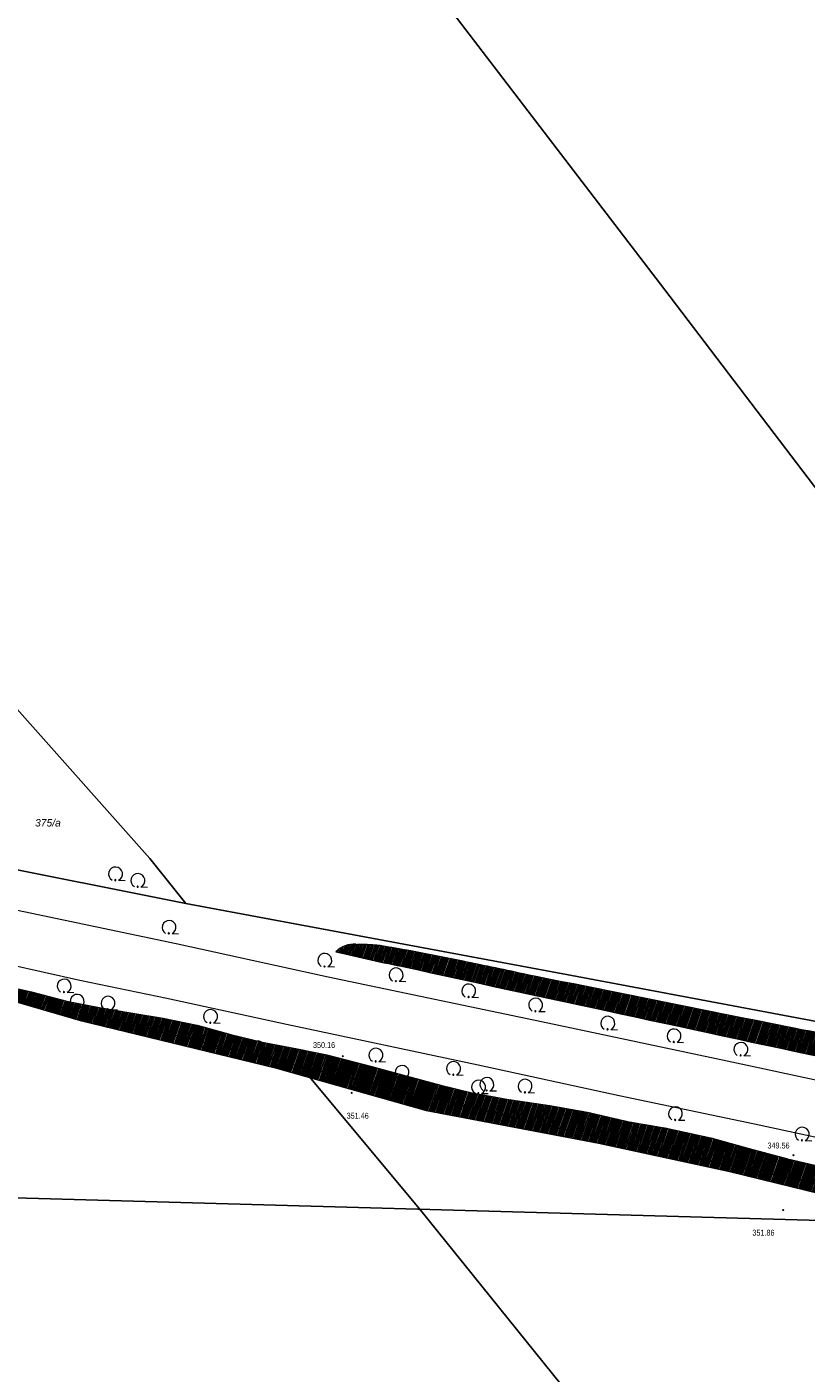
# Model space of a CAD drawing. Header units: metres. Extents: x 345144 to 348639, y 5629211 to 5635235.
# Tile 808 of 1056: x 347205 to 347294, y 5630437 to 5630590. Entities that reach past the tile are written whole.
import ezdxf
from ezdxf.enums import TextEntityAlignment as Align

# ---------------------------------------------------------------- set-up
doc = ezdxf.new("R2010")
doc.units = ezdxf.units.M
doc.header["$MEASUREMENT"] = 0
for name, color, linetype in [('028 Geländeform', 7, 'Continuous'), ('028 Geländeform Ausg.', 7, 'Continuous'), ('081-083 Topographie', 7, 'Continuous'), ('AX Flurstück', 7, 'Continuous'), ('Blatt', 7, 'Continuous'), ('Definitionslinie', 7, 'Continuous'), ('Präsentationsobjekt -Text (punktförmig)', 7, 'Continuous')]:
    doc.layers.add(name, color=color, linetype=linetype)
doc.styles.add('ARIAL', font='arial.ttf', dxfattribs={"height": 1})
doc.styles.add('ARIALIT', font='ariali.ttf', dxfattribs={"height": 1})
pattern_1 = [(250.9552151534, (0, 0), (0.1890527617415, -0.065261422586), [])]

# ---------------------------------------------------------------- blocks, each defined once
blk = doc.blocks.new('alk_043x_nrw')
h = blk.add_hatch(color=7)
edge = h.paths.add_edge_path(flags=0)
edge.add_arc((0, 0), 1, 180, 360, ccw=False)
edge.add_arc((0, 0), 1, 0, 180, ccw=False)
blk = doc.blocks.new('alk_7100_nrwx2')
at = {"true_color": 0x2e2e2e}
h = blk.add_hatch(color=250, dxfattribs=at)
edge = h.paths.add_edge_path(flags=0)
edge.add_arc((0.024073, -0.597267), 0.057254, 180, 360, ccw=False)
edge.add_arc((0.024073, -0.597267), 0.057255, 0, 180, ccw=False)
at = {"color": 250, "lineweight": 5, "true_color": 0x2e2e2e, "flags": 128}
blk.add_lwpolyline([(0.349382, -0.597267), (1, -0.597267)], dxfattribs=at)
at = {"color": 250, "lineweight": 5, "true_color": 0x2e2e2e}
for centre, radius, start, end in [((0.024073, 0.012362), 0.690995, -61.91481688, -118.08518312), ((0.024073, -0.597267), 0.057255, 0, 180), ((0.024073, -0.597267), 0.057254, 180, 0)]:
    blk.add_arc(centre, radius, start, end, dxfattribs=at)

msp = doc.modelspace()

# ---------------------------------------------------------------- hatches: boundary and pattern name
at = {"layer": '028 Geländeform', "true_color": 0xb27500}
h = msp.add_hatch(dxfattribs=at)
h.set_pattern_fill('_USER', color=44, scale=0.2, angle=250.95521515, style=0, pattern_type=0)
h.set_pattern_definition(pattern_1)
edge = h.paths.add_edge_path(flags=0)
edge.add_line((347298.132, 5630474.969), (347297.722, 5630472.322))
edge.add_line((347297.722, 5630472.322), (347297.722, 5630472.322))
edge.add_line((347297.722, 5630472.322), (347296.056125, 5630472.676))
edge.add_line((347296.056125, 5630472.676), (347294.390453, 5630473.031047))
edge.add_line((347294.390453, 5630473.031047), (347292.724781, 5630473.386094))
edge.add_line((347292.724781, 5630473.386094), (347291.059313, 5630473.742188))
edge.add_line((347291.059313, 5630473.742188), (347289.393844, 5630474.098281))
edge.add_line((347289.393844, 5630474.098281), (347287.728578, 5630474.455422))
edge.add_line((347287.728578, 5630474.455422), (347286.063313, 5630474.812562))
edge.add_line((347286.063313, 5630474.812562), (347284.39825, 5630475.17075))
edge.add_line((347284.39825, 5630475.17075), (347282.733188, 5630475.528938))
edge.add_line((347282.733188, 5630475.528938), (347281.068328, 5630475.888172))
edge.add_line((347281.068328, 5630475.888172), (347279.403469, 5630476.247406))
edge.add_line((347279.403469, 5630476.247406), (347277.738813, 5630476.607688))
edge.add_line((347277.738813, 5630476.607688), (347276.074156, 5630476.967969))
edge.add_line((347276.074156, 5630476.967969), (347274.409703, 5630477.329297))
edge.add_line((347274.409703, 5630477.329297), (347272.74525, 5630477.690625))
edge.add_line((347272.74525, 5630477.690625), (347271.081, 5630478.053))
edge.add_line((347271.081, 5630478.053), (347271.081, 5630478.053))
edge.add_line((347271.081, 5630478.053), (347269.651125, 5630478.356125))
edge.add_line((347269.651125, 5630478.356125), (347268.221594, 5630478.660906))
edge.add_line((347268.221594, 5630478.660906), (347266.792063, 5630478.965688))
edge.add_line((347266.792063, 5630478.965688), (347265.362875, 5630479.272125))
edge.add_line((347265.362875, 5630479.272125), (347263.933688, 5630479.578563))
edge.add_line((347263.933688, 5630479.578563), (347262.504844, 5630479.886656))
edge.add_line((347262.504844, 5630479.886656), (347261.076, 5630480.19475))
edge.add_line((347261.076, 5630480.19475), (347259.6475, 5630480.5045))
edge.add_line((347259.6475, 5630480.5045), (347258.219, 5630480.81425))
edge.add_line((347258.219, 5630480.81425), (347256.790844, 5630481.125656))
edge.add_line((347256.790844, 5630481.125656), (347255.362688, 5630481.437063))
edge.add_line((347255.362688, 5630481.437063), (347253.934875, 5630481.750125))
edge.add_line((347253.934875, 5630481.750125), (347252.507063, 5630482.063188))
edge.add_line((347252.507063, 5630482.063188), (347251.079594, 5630482.377906))
edge.add_line((347251.079594, 5630482.377906), (347249.652125, 5630482.692625))
edge.add_line((347249.652125, 5630482.692625), (347248.225, 5630483.009))
edge.add_line((347248.225, 5630483.009), (347248.225, 5630483.009))
edge.add_line((347248.225, 5630483.009), (347247.724, 5630483.109))
edge.add_line((347247.724, 5630483.109), (347247.2235, 5630483.211328))
edge.add_line((347247.2235, 5630483.211328), (347246.723, 5630483.313656))
edge.add_line((347246.723, 5630483.313656), (347246.223, 5630483.418313))
edge.add_line((347246.223, 5630483.418313), (347245.723, 5630483.522969))
edge.add_line((347245.723, 5630483.522969), (347245.2235, 5630483.629953))
edge.add_line((347245.2235, 5630483.629953), (347244.724, 5630483.736938))
edge.add_line((347244.724, 5630483.736938), (347244.225, 5630483.84625))
edge.add_line((347244.225, 5630483.84625), (347243.726, 5630483.955563))
edge.add_line((347243.726, 5630483.955563), (347243.2275, 5630484.067203))
edge.add_line((347243.2275, 5630484.067203), (347242.729, 5630484.178844))
edge.add_line((347242.729, 5630484.178844), (347242.231, 5630484.292813))
edge.add_line((347242.231, 5630484.292813), (347241.733, 5630484.406781))
edge.add_line((347241.733, 5630484.406781), (347241.2355, 5630484.523078))
edge.add_line((347241.2355, 5630484.523078), (347240.738, 5630484.639375))
edge.add_line((347240.738, 5630484.639375), (347240.241, 5630484.758))
edge.add_arc((347242.265, 5630482.843), 2.78636, 84.89124835, 136.58508419, ccw=False)
edge.add_line((347242.513, 5630485.617), (347242.698625, 5630485.623375))
edge.add_line((347242.698625, 5630485.623375), (347242.884094, 5630485.626172))
edge.add_line((347242.884094, 5630485.626172), (347243.069563, 5630485.628969))
edge.add_line((347243.069563, 5630485.628969), (347243.254875, 5630485.628188))
edge.add_line((347243.254875, 5630485.628188), (347243.440188, 5630485.627406))
edge.add_line((347243.440188, 5630485.627406), (347243.625344, 5630485.623047))
edge.add_line((347243.625344, 5630485.623047), (347243.8105, 5630485.618687))
edge.add_line((347243.8105, 5630485.618687), (347243.9955, 5630485.61075))
edge.add_line((347243.9955, 5630485.61075), (347244.1805, 5630485.602813))
edge.add_line((347244.1805, 5630485.602813), (347244.365344, 5630485.591297))
edge.add_line((347244.365344, 5630485.591297), (347244.550187, 5630485.579781))
edge.add_line((347244.550187, 5630485.579781), (347244.734875, 5630485.564688))
edge.add_line((347244.734875, 5630485.564688), (347244.919562, 5630485.549594))
edge.add_line((347244.919562, 5630485.549594), (347245.104094, 5630485.530922))
edge.add_line((347245.104094, 5630485.530922), (347245.288625, 5630485.51225))
edge.add_line((347245.288625, 5630485.51225), (347245.473, 5630485.49))
edge.add_line((347245.473, 5630485.49), (347245.473, 5630485.49))
edge.add_line((347245.473, 5630485.49), (347246.05625, 5630485.389625))
edge.add_line((347246.05625, 5630485.389625), (347246.638984, 5630485.286609))
edge.add_line((347246.638984, 5630485.286609), (347247.221719, 5630485.183594))
edge.add_line((347247.221719, 5630485.183594), (347247.803938, 5630485.077938))
edge.add_line((347247.803938, 5630485.077938), (347248.386156, 5630484.972281))
edge.add_line((347248.386156, 5630484.972281), (347248.967859, 5630484.863984))
edge.add_line((347248.967859, 5630484.863984), (347249.549563, 5630484.755687))
edge.add_line((347249.549563, 5630484.755687), (347250.13075, 5630484.64475))
edge.add_line((347250.13075, 5630484.64475), (347250.711938, 5630484.533813))
edge.add_line((347250.711938, 5630484.533813), (347251.292609, 5630484.420234))
edge.add_line((347251.292609, 5630484.420234), (347251.873281, 5630484.306656))
edge.add_line((347251.873281, 5630484.306656), (347252.453438, 5630484.190437))
edge.add_line((347252.453438, 5630484.190437), (347253.033594, 5630484.074219))
edge.add_line((347253.033594, 5630484.074219), (347253.613234, 5630483.955359))
edge.add_line((347253.613234, 5630483.955359), (347254.192875, 5630483.8365))
edge.add_line((347254.192875, 5630483.8365), (347254.772, 5630483.715))
edge.add_line((347254.772, 5630483.715), (347254.772, 5630483.715))
edge.add_line((347254.772, 5630483.715), (347255.23225, 5630483.6235))
edge.add_line((347255.23225, 5630483.6235), (347255.692266, 5630483.530781))
edge.add_line((347255.692266, 5630483.530781), (347256.152281, 5630483.438063))
edge.add_line((347256.152281, 5630483.438063), (347256.612063, 5630483.344125))
edge.add_line((347256.612063, 5630483.344125), (347257.071844, 5630483.250187))
edge.add_line((347257.071844, 5630483.250187), (347257.531391, 5630483.155031))
edge.add_line((347257.531391, 5630483.155031), (347257.990938, 5630483.059875))
edge.add_line((347257.990938, 5630483.059875), (347258.45025, 5630482.9635))
edge.add_line((347258.45025, 5630482.9635), (347258.909562, 5630482.867125))
edge.add_line((347258.909562, 5630482.867125), (347259.368641, 5630482.769531))
edge.add_line((347259.368641, 5630482.769531), (347259.827719, 5630482.671937))
edge.add_line((347259.827719, 5630482.671937), (347260.286562, 5630482.573125))
edge.add_line((347260.286562, 5630482.573125), (347260.745406, 5630482.474312))
edge.add_line((347260.745406, 5630482.474312), (347261.204016, 5630482.374281))
edge.add_line((347261.204016, 5630482.374281), (347261.662625, 5630482.27425))
edge.add_line((347261.662625, 5630482.27425), (347262.121, 5630482.173))
edge.add_line((347262.121, 5630482.173), (347262.121, 5630482.173))
edge.add_line((347262.121, 5630482.173), (347263.439625, 5630481.91175))
edge.add_line((347263.439625, 5630481.91175), (347264.758094, 5630481.649641))
edge.add_line((347264.758094, 5630481.649641), (347266.076563, 5630481.387531))
edge.add_line((347266.076563, 5630481.387531), (347267.394875, 5630481.124563))
edge.add_line((347267.394875, 5630481.124563), (347268.713188, 5630480.861594))
edge.add_line((347268.713188, 5630480.861594), (347270.031344, 5630480.597766))
edge.add_line((347270.031344, 5630480.597766), (347271.3495, 5630480.333938))
edge.add_line((347271.3495, 5630480.333938), (347272.6675, 5630480.06925))
edge.add_line((347272.6675, 5630480.06925), (347273.9855, 5630479.804563))
edge.add_line((347273.9855, 5630479.804563), (347275.303344, 5630479.539016))
edge.add_line((347275.303344, 5630479.539016), (347276.621187, 5630479.273469))
edge.add_line((347276.621187, 5630479.273469), (347277.938875, 5630479.007063))
edge.add_line((347277.938875, 5630479.007063), (347279.256563, 5630478.740656))
edge.add_line((347279.256563, 5630478.740656), (347280.574094, 5630478.473391))
edge.add_line((347280.574094, 5630478.473391), (347281.891625, 5630478.206125))
edge.add_line((347281.891625, 5630478.206125), (347283.209, 5630477.938))
edge.add_line((347283.209, 5630477.938), (347283.209, 5630477.938))
edge.add_line((347283.209, 5630477.938), (347284.141875, 5630477.753375))
edge.add_line((347284.141875, 5630477.753375), (347285.074703, 5630477.568516))
edge.add_line((347285.074703, 5630477.568516), (347286.007531, 5630477.383656))
edge.add_line((347286.007531, 5630477.383656), (347286.940313, 5630477.198563))
edge.add_line((347286.940313, 5630477.198563), (347287.873094, 5630477.013469))
edge.add_line((347287.873094, 5630477.013469), (347288.805828, 5630476.828141))
edge.add_line((347288.805828, 5630476.828141), (347289.738563, 5630476.642813))
edge.add_line((347289.738563, 5630476.642813), (347290.67125, 5630476.45725))
edge.add_line((347290.67125, 5630476.45725), (347291.603938, 5630476.271688))
edge.add_line((347291.603938, 5630476.271688), (347292.536578, 5630476.085891))
edge.add_line((347292.536578, 5630476.085891), (347293.469219, 5630475.900094))
edge.add_line((347293.469219, 5630475.900094), (347294.401813, 5630475.714063))
edge.add_line((347294.401813, 5630475.714063), (347295.334406, 5630475.528031))
edge.add_line((347295.334406, 5630475.528031), (347296.266953, 5630475.341766))
edge.add_line((347296.266953, 5630475.341766), (347297.1995, 5630475.1555))
edge.add_line((347297.1995, 5630475.1555), (347298.132, 5630474.969))
h = msp.add_hatch(dxfattribs=at)
h.set_pattern_fill('_USER', color=44, scale=0.2, angle=250.95521515, style=0, pattern_type=0)
h.set_pattern_definition(pattern_1)
h.paths.add_polyline_path([(347358.852, 5630442.675), (347331.806, 5630448.062), (347331.806, 5630448.062), (347306.207, 5630454.516), (347306.207, 5630454.516), (347285.179, 5630459.643), (347285.179, 5630459.643), (347270.213, 5630462.895), (347270.213, 5630462.895), (347250.528, 5630466.614), (347250.528, 5630466.614), (347233.291, 5630471.503), (347233.291, 5630471.503), (347211.01, 5630476.925), (347211.01, 5630476.925), (347198.572, 5630480.52), (347198.572, 5630480.52), (347196.335, 5630481.585), (347196.335, 5630481.585), (347195.262, 5630482.769), (347195.262, 5630482.769), (347196.696, 5630482.554), (347196.696, 5630482.554), (347200.371, 5630481.317), (347200.371, 5630481.317), (347205.441, 5630480.201), (347205.441, 5630480.201), (347209.5, 5630479.132), (347209.5, 5630479.132), (347213.233, 5630478.408), (347213.233, 5630478.408), (347216.8, 5630477.775), (347216.8, 5630477.775), (347220.508, 5630477.177), (347220.508, 5630477.177), (347224.369, 5630476.366), (347224.369, 5630476.366), (347228.212, 5630475.31), (347228.212, 5630475.31), (347231.827, 5630474.421), (347231.827, 5630474.421), (347235.834, 5630473.672), (347235.834, 5630473.672), (347239.191, 5630473.006), (347239.191, 5630473.006), (347244.334, 5630471.662), (347244.334, 5630471.662), (347248.264, 5630470.59), (347248.264, 5630470.59), (347252.214, 5630469.535), (347252.214, 5630469.535), (347255.816, 5630468.642), (347255.816, 5630468.642), (347259.987, 5630467.901), (347259.987, 5630467.901), (347264.673, 5630467.2), (347264.673, 5630467.2), (347268.971, 5630466.443), (347268.971, 5630466.443), (347273.73, 5630465.351), (347273.73, 5630465.351), (347277.981, 5630464.628), (347277.981, 5630464.628), (347283.073, 5630463.495), (347283.073, 5630463.495), (347287.444, 5630462.293), (347287.444, 5630462.293), (347291.727, 5630461.133), (347291.727, 5630461.133), (347296.235, 5630460.073), (347296.235, 5630460.073), (347302.463, 5630458.648), (347302.463, 5630458.648), (347307.401, 5630457.636), (347307.401, 5630457.636), (347316.397, 5630455.783), (347316.397, 5630455.783), (347322.857, 5630454.562), (347322.857, 5630454.562), (347330.039, 5630452.707), (347330.039, 5630452.707), (347335.739, 5630451.282), (347335.739, 5630451.282), (347343.778, 5630448.832), (347343.778, 5630448.832), (347349.339, 5630447.813), (347349.339, 5630447.813), (347355.751, 5630446.615), (347355.751, 5630446.615), (347360.451, 5630445.65), (347360.451, 5630445.65), (347366.842, 5630444.186), (347366.842, 5630444.186), (347373.003, 5630442.947), (347373.003, 5630442.947), (347378.187, 5630442.235), (347378.187, 5630442.235), (347382.916, 5630441.503), (347382.916, 5630441.503), (347387.193, 5630441.005), (347387.193, 5630441.005), (347392.567, 5630440.16), (347392.567, 5630440.16), (347395.119, 5630439.788), (347395.119, 5630439.788), (347393.889, 5630439.294), (347393.889, 5630439.294), (347390.539, 5630439.31), (347390.539, 5630439.31), (347386.679, 5630439.532), (347386.679, 5630439.532), (347381.914, 5630439.719), (347381.914, 5630439.719), (347376.79, 5630440.253), (347376.79, 5630440.253)], flags=0)

# ---------------------------------------------------------------- linework, layer by layer
at = {"layer": '081-083 Topographie', "color": 7, "linetype": 'Continuous', "lineweight": 5, "flags": 128}
for points in [[(347070.285, 5630517.727), (347092.684, 5630512.969), (347092.684, 5630512.969), (347109.682, 5630509.457), (347109.682, 5630509.457), (347121.935, 5630506.799), (347121.935, 5630506.799), (347139.471, 5630503.15), (347139.471, 5630503.15), (347162.243, 5630498.331), (347162.243, 5630498.331), (347182.624, 5630493.982), (347182.624, 5630493.982), (347221.994, 5630485.702), (347221.994, 5630485.702), (347239.328, 5630481.916), (347239.328, 5630481.916), (347264.456, 5630476.639), (347264.456, 5630476.639), (347284.924, 5630472.303), (347284.924, 5630472.303), (347308.001, 5630467.346)], [(347202.837, 5630483.361), (347210.963, 5630481.517), (347210.963, 5630481.517), (347220.898, 5630479.48), (347220.898, 5630479.48), (347234.597, 5630476.479), (347234.597, 5630476.479), (347256.477, 5630471.852), (347256.477, 5630471.852), (347272.581, 5630468.356), (347272.581, 5630468.356), (347288.071, 5630465.1), (347288.071, 5630465.1), (347303.585, 5630461.767)]]:
    msp.add_lwpolyline(points, dxfattribs=at)
at = {"layer": 'AX Flurstück', "color": 8, "linetype": 'Continuous', "lineweight": 13, "true_color": 0x808080, "flags": 128}
for points in [[(347303.408, 5630526.768), (347277.812, 5630560.41), (347240.298, 5630609.476), (347221.543, 5630626.586), (347202.034, 5630645.83), (347176.14, 5630677.425), (347147.453, 5630710.15), (347130.059, 5630735.021), (347112.045, 5630774.533), (347095.391, 5630811.058), (347076.713, 5630863.827), (347063.67, 5630899.064), (347062.523, 5630902.424), (347057.768, 5630920.536), (347050.152, 5630946.207), (347073.499, 5630956.086), (347084.539, 5630960.832), (347095.26, 5630965.36), (347117.578, 5630974.967), (347134.743, 5630935.477), (347137.32, 5630929.547), (347113.528, 5630919.656), (347124.228, 5630890.851), (347092.413, 5630874.316)], [(347095.391, 5630811.058), (347112.045, 5630774.533), (347130.059, 5630735.021), (347147.453, 5630710.15), (347176.14, 5630677.425), (347202.034, 5630645.83), (347221.543, 5630626.586), (347240.298, 5630609.476), (347277.812, 5630560.41), (347303.408, 5630526.768)], [(347300.993, 5630475.68), (347267.193, 5630482.046), (347223.072, 5630490.267), (347218.969, 5630495.44), (347203.782, 5630512.54), (347190.371, 5630528.985), (347171.275, 5630554.287), (347139.809, 5630593.09), (347093.847, 5630643.05), (347058.574, 5630682.999), (347052.424, 5630692.705), (347041.685, 5630709.662), (347040.678, 5630711.244), (347026.605, 5630738.756), (347019.398, 5630759.483), (347012.231, 5630789.87)], [(346739.348, 5630608.548), (346757.655, 5630600.749), (346789.912, 5630587.21), (346808.435, 5630582.403), (346828.717, 5630579.88), (346840.053, 5630574.817), (346846.018, 5630571.145), (346865.06, 5630564.264), (346879.51, 5630561.807), (346944.797, 5630549.928), (346973.615, 5630543.791), (347018.768, 5630533.785), (347061.352, 5630524.044), (347083.501, 5630518.657), (347113.622, 5630511.78), (347136.104, 5630508.024), (347166.242, 5630503.038), (347199.19, 5630495.055), (347223.072, 5630490.267), (347267.193, 5630482.046), (347300.993, 5630475.68)], [(347296.45, 5630457.983), (347263.611, 5630465.084), (347236.243, 5630471.645), (347196.749, 5630481.415), (347155.15, 5630490.37), (347133.506, 5630494.407), (347095.988, 5630500.886), (347058.499, 5630507.691), (346992.874, 5630521.574), (346962.171, 5630527.635), (346925.263, 5630536.371), (346890.651, 5630543.581), (346851.999, 5630553.728), (346844.46, 5630552.613), (346833.978, 5630556.55), (346817.243, 5630565.294), (346805.367, 5630569.371), (346785.322, 5630574.106), (346762.024, 5630581.628), (346751.967, 5630577.79), (346738.874, 5630581.416)], [(347203.782, 5630512.54), (347218.969, 5630495.44), (347223.072, 5630490.267), (347199.19, 5630495.055), (347203.782, 5630512.54)], [(347251.35, 5630320.545), (347226.311, 5630348.852), (347200.241, 5630375.427), (347175.455, 5630401.395), (347152.131, 5630428.627), (347129.001, 5630458.21), (347104.663, 5630488.792), (347095.988, 5630500.886), (347133.506, 5630494.407), (347155.15, 5630490.37), (347196.749, 5630481.415), (347236.243, 5630471.645), (347249.78, 5630455.386)], [(347400.654, 5630292.687), (347359.545, 5630333.691), (347309.459, 5630383.095), (347282.215, 5630415.112), (347249.78, 5630455.386), (347236.243, 5630471.645), (347263.611, 5630465.084), (347296.45, 5630457.983), (347344.275, 5630447.39), (347369.171, 5630441.865)], [(347249.78, 5630455.386), (347282.215, 5630415.112), (347309.459, 5630383.095), (347359.545, 5630333.691), (347400.654, 5630292.687)]]:
    msp.add_lwpolyline(points, dxfattribs=at)
at = {"layer": 'Blatt', "color": 205, "linetype": 'Continuous', "lineweight": 5, "true_color": 0x873099, "flags": 128}
for points in [[(346860.876, 5630466.287), (346867.913, 5630716.165), (347367.669, 5630702.092), (347360.632, 5630452.215), (346860.876, 5630466.287)], [(346853.841, 5630216.41), (346860.876, 5630466.287), (347360.632, 5630452.215), (347353.596, 5630202.337), (346853.841, 5630216.41)]]:
    msp.add_lwpolyline(points, dxfattribs=at)
at = {"layer": 'Definitionslinie', "color": 7, "linetype": 'Continuous', "lineweight": 5, "flags": 128}
for points in [[(347182.624, 5630493.982), (347221.994, 5630485.702)], [(347221.994, 5630485.702), (347239.328, 5630481.916)], [(347202.837, 5630483.361), (347210.963, 5630481.517)], [(347239.328, 5630481.916), (347264.456, 5630476.639)], [(347210.963, 5630481.517), (347220.898, 5630479.48)], [(347220.898, 5630479.48), (347234.597, 5630476.479)], [(347234.597, 5630476.479), (347256.477, 5630471.852)], [(347264.456, 5630476.639), (347284.924, 5630472.303)], [(347256.477, 5630471.852), (347272.581, 5630468.356)], [(347284.924, 5630472.303), (347308.001, 5630467.346)], [(347272.581, 5630468.356), (347288.071, 5630465.1)], [(347288.071, 5630465.1), (347303.585, 5630461.767)]]:
    msp.add_lwpolyline(points, dxfattribs=at)
at = {"layer": 'Definitionslinie', "color": 44, "linetype": 'Continuous', "lineweight": 5, "true_color": 0xb27500, "flags": 128}
for points in [[(347242.513, 5630485.617), (347242.698625, 5630485.623375), (347242.884094, 5630485.626172), (347243.069563, 5630485.628969), (347243.254875, 5630485.628188), (347243.440188, 5630485.627406), (347243.625344, 5630485.623047), (347243.8105, 5630485.618687), (347243.9955, 5630485.61075), (347244.1805, 5630485.602813), (347244.365344, 5630485.591297), (347244.550187, 5630485.579781), (347244.734875, 5630485.564688), (347244.919562, 5630485.549594), (347245.104094, 5630485.530922), (347245.288625, 5630485.51225), (347245.473, 5630485.49)], [(347245.473, 5630485.49), (347246.05625, 5630485.389625), (347246.638984, 5630485.286609), (347247.221719, 5630485.183594), (347247.803938, 5630485.077938), (347248.386156, 5630484.972281), (347248.967859, 5630484.863984), (347249.549563, 5630484.755687), (347250.13075, 5630484.64475), (347250.711938, 5630484.533813), (347251.292609, 5630484.420234), (347251.873281, 5630484.306656), (347252.453438, 5630484.190437), (347253.033594, 5630484.074219), (347253.613234, 5630483.955359), (347254.192875, 5630483.8365), (347254.772, 5630483.715)], [(347240.241, 5630484.758), (347240.738, 5630484.639375), (347241.2355, 5630484.523078), (347241.733, 5630484.406781), (347242.231, 5630484.292813), (347242.729, 5630484.178844), (347243.2275, 5630484.067203), (347243.726, 5630483.955563), (347244.225, 5630483.84625), (347244.724, 5630483.736938), (347245.2235, 5630483.629953), (347245.723, 5630483.522969), (347246.223, 5630483.418313), (347246.723, 5630483.313656), (347247.2235, 5630483.211328), (347247.724, 5630483.109), (347248.225, 5630483.009)], [(347254.772, 5630483.715), (347255.23225, 5630483.6235), (347255.692266, 5630483.530781), (347256.152281, 5630483.438063), (347256.612063, 5630483.344125), (347257.071844, 5630483.250187), (347257.531391, 5630483.155031), (347257.990938, 5630483.059875), (347258.45025, 5630482.9635), (347258.909562, 5630482.867125), (347259.368641, 5630482.769531), (347259.827719, 5630482.671937), (347260.286562, 5630482.573125), (347260.745406, 5630482.474312), (347261.204016, 5630482.374281), (347261.662625, 5630482.27425), (347262.121, 5630482.173)], [(347248.225, 5630483.009), (347249.652125, 5630482.692625), (347251.079594, 5630482.377906), (347252.507063, 5630482.063188), (347253.934875, 5630481.750125), (347255.362688, 5630481.437063), (347256.790844, 5630481.125656), (347258.219, 5630480.81425), (347259.6475, 5630480.5045), (347261.076, 5630480.19475), (347262.504844, 5630479.886656), (347263.933688, 5630479.578563), (347265.362875, 5630479.272125), (347266.792063, 5630478.965688), (347268.221594, 5630478.660906), (347269.651125, 5630478.356125), (347271.081, 5630478.053)], [(347262.121, 5630482.173), (347263.439625, 5630481.91175), (347264.758094, 5630481.649641), (347266.076563, 5630481.387531), (347267.394875, 5630481.124563), (347268.713188, 5630480.861594), (347270.031344, 5630480.597766), (347271.3495, 5630480.333938), (347272.6675, 5630480.06925), (347273.9855, 5630479.804563), (347275.303344, 5630479.539016), (347276.621187, 5630479.273469), (347277.938875, 5630479.007063), (347279.256563, 5630478.740656), (347280.574094, 5630478.473391), (347281.891625, 5630478.206125), (347283.209, 5630477.938)], [(347198.572, 5630480.52), (347211.01, 5630476.925)], [(347200.371, 5630481.317), (347205.441, 5630480.201)], [(347205.441, 5630480.201), (347209.5, 5630479.132)], [(347209.5, 5630479.132), (347213.233, 5630478.408)], [(347213.233, 5630478.408), (347216.8, 5630477.775)], [(347216.8, 5630477.775), (347220.508, 5630477.177)], [(347271.081, 5630478.053), (347272.74525, 5630477.690625), (347274.409703, 5630477.329297), (347276.074156, 5630476.967969), (347277.738813, 5630476.607688), (347279.403469, 5630476.247406), (347281.068328, 5630475.888172), (347282.733188, 5630475.528938), (347284.39825, 5630475.17075), (347286.063313, 5630474.812562), (347287.728578, 5630474.455422), (347289.393844, 5630474.098281), (347291.059313, 5630473.742188), (347292.724781, 5630473.386094), (347294.390453, 5630473.031047), (347296.056125, 5630472.676), (347297.722, 5630472.322)], [(347283.209, 5630477.938), (347284.141875, 5630477.753375), (347285.074703, 5630477.568516), (347286.007531, 5630477.383656), (347286.940313, 5630477.198563), (347287.873094, 5630477.013469), (347288.805828, 5630476.828141), (347289.738563, 5630476.642813), (347290.67125, 5630476.45725), (347291.603938, 5630476.271688), (347292.536578, 5630476.085891), (347293.469219, 5630475.900094), (347294.401813, 5630475.714063), (347295.334406, 5630475.528031), (347296.266953, 5630475.341766), (347297.1995, 5630475.1555), (347298.132, 5630474.969)], [(347211.01, 5630476.925), (347233.291, 5630471.503)], [(347220.508, 5630477.177), (347224.369, 5630476.366)], [(347224.369, 5630476.366), (347228.212, 5630475.31)], [(347228.212, 5630475.31), (347231.827, 5630474.421)], [(347231.827, 5630474.421), (347235.834, 5630473.672)], [(347235.834, 5630473.672), (347239.191, 5630473.006)], [(347239.191, 5630473.006), (347244.334, 5630471.662)], [(347233.291, 5630471.503), (347250.528, 5630466.614)], [(347244.334, 5630471.662), (347248.264, 5630470.59)], [(347248.264, 5630470.59), (347252.214, 5630469.535)], [(347252.214, 5630469.535), (347255.816, 5630468.642)], [(347255.816, 5630468.642), (347259.987, 5630467.901)], [(347250.528, 5630466.614), (347270.213, 5630462.895)], [(347259.987, 5630467.901), (347264.673, 5630467.2)], [(347264.673, 5630467.2), (347268.971, 5630466.443)], [(347268.971, 5630466.443), (347273.73, 5630465.351)], [(347273.73, 5630465.351), (347277.981, 5630464.628)], [(347277.981, 5630464.628), (347283.073, 5630463.495)], [(347283.073, 5630463.495), (347287.444, 5630462.293)], [(347270.213, 5630462.895), (347285.179, 5630459.643)], [(347287.444, 5630462.293), (347291.727, 5630461.133)], [(347291.727, 5630461.133), (347296.235, 5630460.073)], [(347285.179, 5630459.643), (347306.207, 5630454.516)]]:
    msp.add_lwpolyline(points, dxfattribs=at)
at = {"layer": 'Definitionslinie', "color": 44, "linetype": 'Continuous', "lineweight": 5, "true_color": 0xb27500}
msp.add_arc((347242.265, 5630482.843), 2.78636, 84.89124835, 136.58508419, dxfattribs=at)

# ---------------------------------------------------------------- block references
at = {"layer": '028 Geländeform', "xscale": 0.125, "yscale": 0.125}
for p, rotation in [((347241.026, 5630472.838), -2.325521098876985), ((347242.037, 5630468.641), -2.326094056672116), ((347292.502, 5630461.517), -2.326094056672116), ((347291.332, 5630455.25), -2.326094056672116)]:
    msp.add_blockref('alk_043x_nrw', p, dxfattribs=dict(at, rotation=rotation))
at = {"layer": '081-083 Topographie', "xscale": 1.15275, "yscale": 1.15275}
for p, rotation in [((347215.033, 5630493.644), -2.326094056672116), ((347217.582, 5630492.889), -2.326094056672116), ((347221.142, 5630487.547), -2.326094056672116), ((347238.93, 5630483.777), -2.325521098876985), ((347247.078, 5630482.106), -2.325521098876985), ((347209.157, 5630480.841), -2.326094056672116), ((347255.379, 5630480.273), -2.326094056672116), ((347210.642, 5630479.091), -2.326094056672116), ((347214.173, 5630478.871), -2.325521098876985), ((347263.024, 5630478.661), -2.326094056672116), ((347225.885, 5630477.351), -2.326094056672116), ((347271.261, 5630476.592), -2.326094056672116), ((347278.832, 5630475.131), -2.326094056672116), ((347225.471, 5630474.514), -2.326094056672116), ((347231.275, 5630473.77), -2.326094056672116), ((347286.465, 5630473.604), -2.326094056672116), ((347244.774, 5630472.939), -2.326094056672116), ((347247.76, 5630470.975), -2.326094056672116), ((347253.641, 5630471.405), -2.326094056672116), ((347256.503, 5630469.288), -2.326094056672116), ((347257.445, 5630469.595), -2.326094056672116), ((347261.814, 5630469.387), -2.326094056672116), ((347267.051, 5630465.849), -2.326094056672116), ((347278.987, 5630466.242), -2.326094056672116), ((347293.472, 5630463.911), -2.326094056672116)]:
    msp.add_blockref('alk_7100_nrwx2', p, dxfattribs=dict(at, rotation=rotation))

# ---------------------------------------------------------------- texts
at = {"layer": '028 Geländeform Ausg.', "color": 44, "true_color": 0xb27500, "style": 'ARIAL', "width": 0.8}
for s, p in [('350.16', (347237.615, 5630473.776)), ('351.46', (347241.456, 5630465.687)), ('349.56', (347289.532, 5630462.288)), ('351.86', (347287.814, 5630452.322))]:
    msp.add_text(s, height=0.6761367, dxfattribs=at).set_placement(p)
at = {"layer": 'Präsentationsobjekt -Text (punktförmig)', "color": 8, "true_color": 0x808080, "style": 'ARIALIT'}
msp.add_text('375/a', height=0.8421, dxfattribs=at).set_placement((347207.332, 5630499.508), align=Align.MIDDLE_CENTER)

doc.saveas('drawing.dxf')
